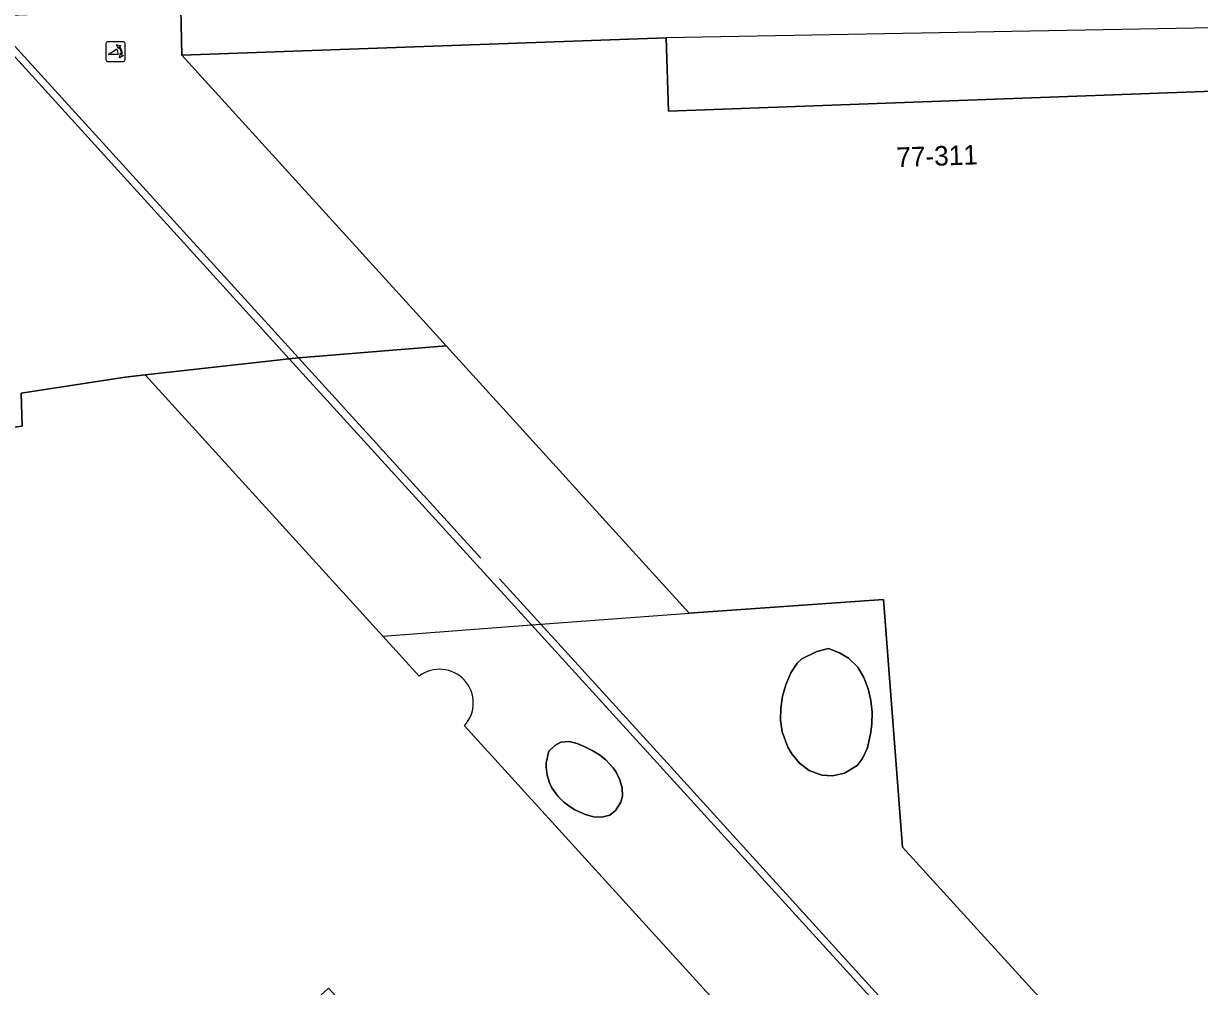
# Model space of a CAD drawing. Extents: x 161084 to 161928, y 385354 to 386522.
# Drawn here: x 161149.7 to 161209.8, y 386404.4 to 386453.6 of the extents above; entities that cross this region are included whole.
import ezdxf

# ---------------------------------------------------------------- set-up
doc = ezdxf.new("R2010")
doc.units = 0
for name, color, linetype in [('IMGEO_Groenvoorziening', 7, 'Continuous'), ('IMGEO_Lijnafwatering', 7, 'Continuous'), ('IMGEO_Pand', 7, 'Continuous'), ('IMGEO_Pand_nummerreeks', 7, 'Continuous'), ('IMGEO_Pand_overbouw', 7, 'Continuous'), ('IMGEO_Poller', 7, 'Continuous'), ('IMGEO_Voetpad_open', 7, 'Continuous')]:
    doc.layers.add(name, color=color, linetype=linetype)

msp = doc.modelspace()

# ---------------------------------------------------------------- linework, layer by layer
at = {"layer": 'IMGEO_Groenvoorziening'}
for points in [[(161190.884, 386421.684), (161190.28, 386421.526), (161189.518, 386421.158), (161189.28, 386420.933), (161188.947, 386420.431), (161188.693, 386419.813), (161188.536, 386419.241), (161188.441, 386418.625), (161188.431, 386418.011), (161188.514, 386417.41), (161188.794, 386416.632), (161188.998, 386416.288), (161189.402, 386415.809), (161189.896, 386415.435), (161190.535, 386415.193), (161191.086, 386415.164), (161191.7, 386415.299), (161192.344, 386415.695), (161192.625, 386416.047), (161192.874, 386416.6), (161193.048, 386417.402), (161193.093, 386417.823), (161193.106, 386418.428), (161193.049, 386419.024), (161192.914, 386419.612), (161192.689, 386420.19), (161192.372, 386420.716), (161191.909, 386421.185), (161191.448, 386421.454)], [(161176.584, 386416.422), (161176.457, 386415.829), (161176.448, 386415.618), (161176.494, 386415.207), (161176.615, 386414.808), (161176.733, 386414.559), (161177.041, 386414.12), (161177.332, 386413.836), (161177.669, 386413.587), (161177.919, 386413.436), (161178.456, 386413.185), (161178.876, 386413.068), (161179.287, 386413.046), (161179.699, 386413.161), (161179.997, 386413.388), (161180.271, 386413.818), (161180.344, 386414.13), (161180.328, 386414.546), (161180.212, 386414.959), (161180.019, 386415.349), (161179.868, 386415.575), (161179.493, 386415.987), (161179.177, 386416.236), (161178.827, 386416.453), (161178.427, 386416.655), (161178.038, 386416.818), (161177.626, 386416.922), (161177.199, 386416.888), (161176.897, 386416.712)]]:
    msp.add_lwpolyline(points, close=True, dxfattribs=at)
at = {"layer": 'IMGEO_Lijnafwatering'}
for points in [[(161163.789, 386436.543), (161148.391, 386453.445)], [(161163.321, 386436.498), (161148.13, 386453.202)], [(161175.703, 386422.882), (161163.321, 386436.498)], [(161173.117, 386426.304), (161163.789, 386436.543)], [(161174.072, 386425.236), (161176.18, 386422.917), (161182.798, 386415.637)], [(161191.964, 386405.002), (161175.703, 386422.882)], [(161182.798, 386415.637), (161192.256, 386405.234)], [(161192.256, 386405.234), (161208.486, 386387.382)], [(161208.21, 386387.137), (161191.964, 386405.002)]]:
    msp.add_lwpolyline(points, dxfattribs=at)
at = {"layer": 'IMGEO_Pand'}
msp.add_lwpolyline([(161279.286, 386451.713), (161274.297, 386452.02), (161258.781, 386452.637), (161258.748, 386451.797), (161251.452, 386451.606), (161251.483, 386452.976), (161229.064, 386453.383), (161211.438, 386453.429), (161211.456, 386450.209), (161182.706, 386449.157), (161182.578, 386452.905), (161157.831, 386452.017), (161171.343, 386437.153), (161183.767, 386423.486), (161193.696, 386424.19), (161194.665, 386411.524), (161212.99, 386391.384), (161229.92, 386406.793), (161229.7, 386412.748), (161236.693, 386412.952)], close=True, dxfattribs=at)
for points in [[(161169.96, 386420.27), (161168.103, 386422.312), (161155.951, 386435.676), (161154.938, 386435.547), (161149.618, 386434.737), (161149.674, 386433.053), (161142.758, 386432.173), (161142.56, 386433.524)], [(161129.181, 386430.581), (161135.997, 386377.572), (161151.55, 386391.734), (161165.319, 386404.304), (161177.246, 386391.24), (161172.822, 386387.201), (161177.211, 386382.394), (161181.635, 386386.432), (161182.315, 386385.687), (161192.77, 386395.186), (161192.534, 386395.445), (161172.271, 386417.729)]]:
    msp.add_lwpolyline(points, dxfattribs=at)
msp.add_arc((161171, 386418.895), 1.724, 317.46658, 127.10549, dxfattribs=at)
at = {"layer": 'IMGEO_Pand_overbouw'}
for points in [[(161182.578, 386452.905), (161182.706, 386449.157), (161211.456, 386450.209), (161211.438, 386453.429)], [(161171.343, 386437.153), (161163.789, 386436.543), (161163.321, 386436.498), (161155.951, 386435.676), (161168.103, 386422.312), (161175.703, 386422.882), (161176.18, 386422.917), (161183.767, 386423.486)]]:
    msp.add_lwpolyline(points, close=True, dxfattribs=at)
at = {"layer": 'IMGEO_Poller'}
for p, q in [((161154.843, 386452.701), (161154.035, 386452.701)), ((161154.843, 386452.701), (161154.035, 386452.701)), ((161153.941, 386452.606), (161153.941, 386451.799)), ((161153.941, 386452.606), (161153.941, 386451.799)), ((161154.937, 386451.799), (161154.937, 386452.606)), ((161154.937, 386451.799), (161154.937, 386452.606)), ((161154.035, 386451.704), (161154.843, 386451.704)), ((161154.035, 386451.704), (161154.843, 386451.704))]:
    msp.add_line(p, q, dxfattribs=at)
for points in [[(161154.576, 386452.057), (161154.063, 386452.057), (161154.493, 386452.332)], [(161154.62, 386452.43), (161154.608, 386452.357), (161154.483, 386452.562)], [(161154.483, 386452.562), (161154.714, 386452.496), (161154.643, 386452.464)], [(161154.636, 386451.885), (161154.702, 386452.116), (161154.732, 386452.048)], [(161154.768, 386452.021), (161154.84, 386452.01), (161154.636, 386451.885)]]:
    msp.add_lwpolyline(points, dxfattribs=at)
for centre, radius, start, end in [((161154.035, 386452.606), 0.0946, 90, 180), ((161154.035, 386452.606), 0.0946, 90, 180), ((161154.843, 386452.606), 0.0946, 0, 90), ((161154.843, 386452.606), 0.0946, 0, 90), ((161154.248, 386452.107), 0.332, 351.32473, 42.4854), ((161154.262, 386452.117), 0.476, 351.75274, 41.16905), ((161154.262, 386452.117), 0.516, 349.35686, 42.29123), ((161154.035, 386451.799), 0.0946, 180, 270), ((161154.035, 386451.799), 0.0946, 180, 270), ((161154.843, 386451.799), 0.0946, 270, 0), ((161154.843, 386451.799), 0.0946, 270, 0)]:
    msp.add_arc(centre, radius, start, end, dxfattribs=at)
at = {"layer": 'IMGEO_Voetpad_open'}
for points in [[(161289.147, 386459.099), (161157.778, 386454.367), (161157.831, 386452.017), (161182.578, 386452.905), (161182.706, 386449.157), (161211.456, 386450.209)], [(161157.831, 386452.017), (161157.778, 386454.367), (161142.987, 386453.834)], [(161142.56, 386433.524), (161142.758, 386432.173), (161149.674, 386433.053), (161149.618, 386434.737), (161154.938, 386435.547), (161155.951, 386435.676), (161163.321, 386436.498), (161163.789, 386436.543), (161171.343, 386437.153), (161157.831, 386452.017)], [(161193.696, 386424.19), (161183.767, 386423.486), (161171.343, 386437.153), (161163.789, 386436.543), (161163.321, 386436.498), (161155.951, 386435.676), (161168.103, 386422.312), (161169.96, 386420.27)], [(161172.271, 386417.729), (161192.534, 386395.445), (161192.77, 386395.186), (161192.87, 386395.291), (161198.703, 386388.853), (161203.973, 386383.062), (161208.259, 386386.993), (161212.99, 386391.384), (161194.665, 386411.524), (161193.696, 386424.19)]]:
    msp.add_lwpolyline(points, dxfattribs=at)
for points in [[(161188.536, 386419.241), (161188.693, 386419.813), (161188.947, 386420.431), (161189.28, 386420.933), (161189.518, 386421.158), (161190.28, 386421.526), (161190.884, 386421.684), (161191.448, 386421.454), (161191.909, 386421.185), (161192.372, 386420.716), (161192.689, 386420.19), (161192.914, 386419.612), (161193.049, 386419.024), (161193.106, 386418.428), (161193.093, 386417.823), (161193.048, 386417.402), (161192.874, 386416.6), (161192.625, 386416.047), (161192.344, 386415.695), (161191.7, 386415.299), (161191.086, 386415.164), (161190.535, 386415.193), (161189.896, 386415.435), (161189.402, 386415.809), (161188.998, 386416.288), (161188.794, 386416.632), (161188.514, 386417.41), (161188.431, 386418.011), (161188.441, 386418.625)], [(161180.344, 386414.13), (161180.271, 386413.818), (161179.997, 386413.388), (161179.699, 386413.161), (161179.287, 386413.046), (161178.876, 386413.068), (161178.456, 386413.185), (161177.919, 386413.436), (161177.669, 386413.587), (161177.332, 386413.836), (161177.041, 386414.12), (161176.733, 386414.559), (161176.615, 386414.808), (161176.494, 386415.207), (161176.448, 386415.618), (161176.457, 386415.829), (161176.584, 386416.422), (161176.897, 386416.712), (161177.199, 386416.888), (161177.626, 386416.922), (161178.038, 386416.818), (161178.427, 386416.655), (161178.827, 386416.453), (161179.177, 386416.236), (161179.493, 386415.987), (161179.868, 386415.575), (161180.019, 386415.349), (161180.212, 386414.959), (161180.328, 386414.546)]]:
    msp.add_lwpolyline(points, close=True, dxfattribs=at)
msp.add_arc((161171, 386418.895), 1.724, 317.46658, 127.10549, dxfattribs=at)

# ---------------------------------------------------------------- texts
at = {"layer": 'IMGEO_Pand_nummerreeks'}
msp.add_text('77-311', height=1, rotation=1.92514, dxfattribs=at).set_placement((161194.364, 386446.298))

doc.saveas('drawing.dxf')
